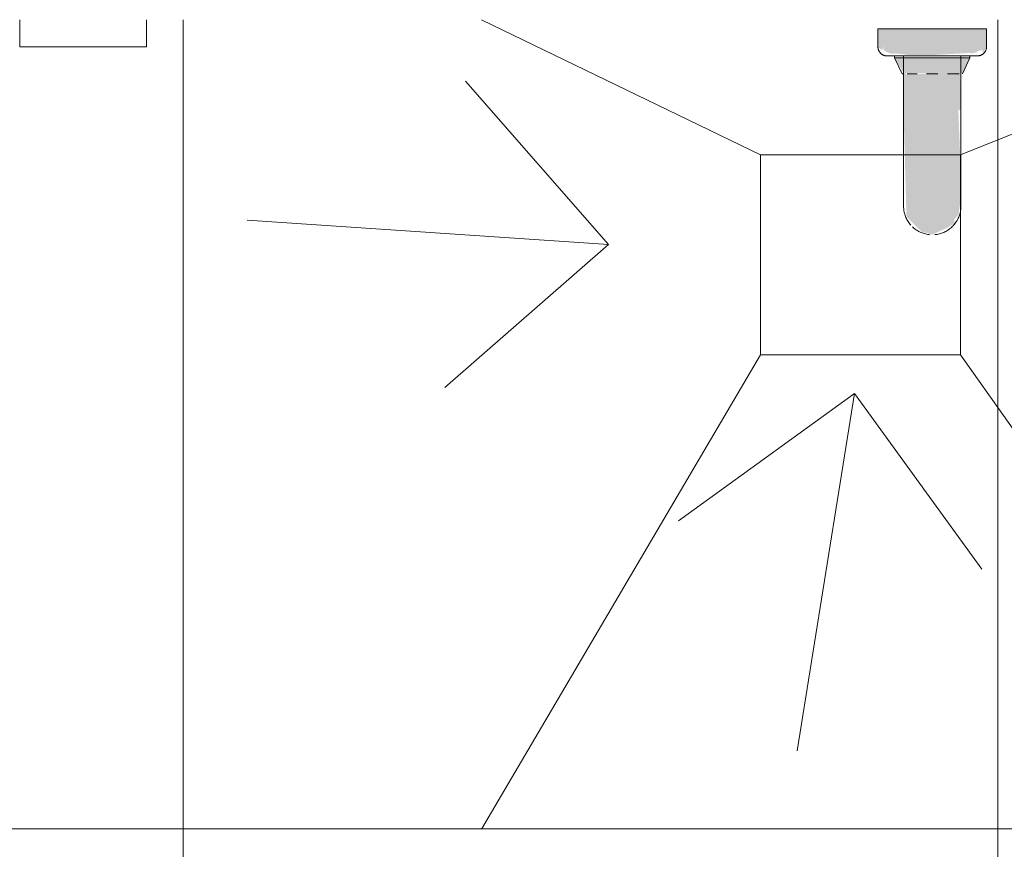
# Model space of a CAD drawing. Header units: millimetres. Extents: x 5980700 to 6194397, y -12939 to 2351883.
# Tile 369 of 587: x 6095386 to 6095930, y -2364 to -1906. Entities that reach past the tile are written whole.
import ezdxf

# ---------------------------------------------------------------- set-up
doc = ezdxf.new("R2010")
doc.units = ezdxf.units.MM
for name, color, linetype, lineweight in [('A-DETL-THIN', 151, 'Continuous', 9), ('A-DOOR', 31, 'Continuous', 9), ('A-FLOR-PATT', 8, 'Continuous', 18), ('P-SANR-FIXT', 6, 'Continuous', 9)]:
    doc.layers.add(name, color=color, linetype=linetype, lineweight=lineweight)

# ---------------------------------------------------------------- blocks, each defined once
blk = doc.blocks.new('HRT-ESQ_PORTA-1FL_PCD1 - 92x210cm_100x215cm-1FL-MAD-3_0cmFolha_Maçaneta 01 - PCD-3846847-PLANTA DE CAIMENTO DE PISOS - 1 PAV_')
at = {"layer": 'A-DOOR', "color": 250, "lineweight": 5}
for p, q in [((449.9999999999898, -67.50000000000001), (449.9999999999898, -82.49999999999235)), ((519.9999999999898, -82.49999999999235), (519.99999999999, -67.50000000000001)), ((449.9999999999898, -82.49999999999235), (519.9999999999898, -82.49999999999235))]:
    blk.add_line(p, q, dxfattribs=at)
blk = doc.blocks.new('Blks_Banh_Lavatório de Canto com Barras - Único-3080981-PLANTA DE CAIMENTO DE PISOS - 1 PAV_')
at = {"layer": 'P-SANR-FIXT', "lineweight": 5}
for color, points in [(41, [(202.3152648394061, 363.3701601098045), (251.0229073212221, 314.6625176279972), (262.2305498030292, 325.8701601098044), (219.472324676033, 366.3552589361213), (207.4749546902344, 366.3566624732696), (205.0054531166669, 364.6281398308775)]), (41, [(202.3152648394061, 363.3701601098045), (198.9200317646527, 353.7739993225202), (198.1210041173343, 350.0682926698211), (199.6897464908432, 348.9062986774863), (199.7747117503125, 345.5265359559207), (204.2053834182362, 339.5049930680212), (214.8184589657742, 328.5374875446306), (240.8308187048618, 304.4704290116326), (251.0229073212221, 314.6625176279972), (203.0313691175, 362.6540558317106)]), (41, [(244.3638630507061, 343.6993983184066), (246.1299790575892, 341.833871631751), (246.1730714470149, 341.8769640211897)]), (41, [(262.2305498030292, 325.8701601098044), (251.0229073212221, 314.6625176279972), (265.1650429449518, 300.5203820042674), (276.3726854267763, 311.7280244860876), (273.3335242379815, 314.7671856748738)]), (41, [(239.8152648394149, 303.45487514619), (254.821106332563, 289.212815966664), (265.1650429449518, 300.5203820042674), (251.0229073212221, 314.6625176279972), (239.9617921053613, 303.6014024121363)]), (39, [(257.2400429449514, 292.5953820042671), (253.5669355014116, 288.2656398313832), (256.7892340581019, 279.4124473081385), (286.2729776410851, 308.896190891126), (276.1091179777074, 311.4644570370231), (275.6462127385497, 310.1375401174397), (258.7874954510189, 294.1428345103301)]), (41, [(273.321404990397, 287.4635406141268), (254.5584412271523, 268.7005768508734), (261.6295090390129, 261.6295090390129), (304.0559159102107, 304.0559159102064), (296.9848480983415, 311.1269837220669), (275.7716446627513, 289.9137802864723)])]:
    blk.add_hatch(color=color, dxfattribs=at).paths.add_polyline_path(points)
h = blk.add_hatch(color=41, dxfattribs=at)
h.paths.add_polyline_path([(294.9591674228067, 309.1013030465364), (296.9848480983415, 311.1269837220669), (293.9954255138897, 310.842465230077), (294.1866412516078, 310.4970017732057)])
h.paths.add_polyline_path([(272.2310821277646, 292.8032666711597), (259.0856293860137, 278.036530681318), (257.4602299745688, 276.7139237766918), (256.4521144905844, 274.9096262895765), (256.056293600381, 273.1167251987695), (254.9200837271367, 271.7671233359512), (256.5841219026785, 270.726257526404), (294.9591674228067, 309.1013030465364), (293.3087342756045, 310.2521555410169), (290.4201641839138, 309.2570361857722), (289.4113551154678, 308.833706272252), (286.3988301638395, 305.9548913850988), (282.2124433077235, 302.6730776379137), (272.5609576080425, 293.1244673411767)])
h.paths.add_polyline_path([(253.5362029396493, 272.4132956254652), (254.5584412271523, 268.7005768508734), (256.5841219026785, 270.726257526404), (254.8429597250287, 271.689999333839)])
at = {"layer": 'P-SANR-FIXT', "color": 133, "lineweight": 5}
for p, q in [((283.4437532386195, 304.6569566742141), (262.2305498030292, 325.8701601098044)), ((274.9050262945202, 310.2603653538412), (271.1034021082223, 306.4587411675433)), ((276.9383708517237, 312.2937099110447), (276.665237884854, 312.020576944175)), ((286.2729776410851, 308.896190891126), (276.9383708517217, 312.293709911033)), ((304.0559159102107, 304.0559159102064), (296.9848480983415, 311.1269837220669)), ((286.2729776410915, 308.8961908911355), (256.7892340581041, 279.412447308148)), ((286.9779825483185, 308.1911859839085), (257.494238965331, 278.7074424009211)), ((283.4437532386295, 304.6569566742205), (276.8272672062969, 298.0404706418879)), ((284.1625355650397, 305.3757390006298), (286.9779825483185, 308.1911859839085)), ((284.1625355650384, 305.3757390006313), (286.9779825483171, 308.1911859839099)), ((286.9779825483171, 308.1911859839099), (284.1625355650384, 305.3757390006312)), ((286.9779825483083, 308.1911859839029), (286.2729776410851, 308.896190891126)), ((286.9779825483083, 308.1911859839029), (286.2729776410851, 308.896190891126)), ((239.8152648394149, 303.45487514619), (261.0284682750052, 282.2416717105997)), ((261.6295090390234, 261.6295090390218), (304.0559159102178, 304.0559159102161)), ((267.3755015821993, 302.7308406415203), (262.9545843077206, 298.3099233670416)), ((259.2266837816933, 294.5820228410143), (254.6727746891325, 290.0281137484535)), ((253.3917150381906, 288.7470540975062), (256.7892340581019, 279.4124473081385)), ((267.6449543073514, 288.8581577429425), (262.5300076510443, 283.7432110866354)), ((262.4786218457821, 283.6918252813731), (261.0284682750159, 282.2416717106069)), ((256.7892340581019, 279.4124473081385), (257.4942389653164, 278.7074424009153)), ((256.7892340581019, 279.4124473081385), (257.4942389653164, 278.7074424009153)), ((257.494238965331, 278.7074424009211), (260.3096859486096, 281.5228893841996)), ((257.4942389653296, 278.7074424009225), (260.3096859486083, 281.5228893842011)), ((260.3096859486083, 281.5228893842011), (257.4942389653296, 278.7074424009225)), ((254.5584412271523, 268.7005768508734), (261.6295090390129, 261.6295090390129))]:
    blk.add_line(p, q, dxfattribs=at)
at = {"layer": 'P-SANR-FIXT', "color": 133, "lineweight": 5, "flags": 128}
for points in [[(203.2467654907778, 364.229970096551), (203.7375546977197, 364.6312534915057), (204.2439983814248, 365.0125895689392), (204.7652863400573, 365.3733682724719), (205.3005846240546, 365.7130124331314), (205.8490368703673, 366.0309786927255), (206.4097656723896, 366.3267583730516), (206.981873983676, 366.5998782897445), (207.5644465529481, 366.8499015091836), (208.1565513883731, 367.0764280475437), (208.7572412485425, 367.2790955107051), (209.3655551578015, 367.4575796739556), (209.9805199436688, 367.6115950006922), (210.6011517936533, 367.7408950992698), (211.2264578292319, 367.8452731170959), (211.8554376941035, 367.9245620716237), (212.4870851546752, 367.9786351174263), (213.1203897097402, 368.0074057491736)], [(214.3879164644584, 367.988896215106), (215.0201108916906, 367.9416456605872), (215.6499101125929, 367.8691518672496), (216.2763065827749, 367.7715308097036), (216.8982982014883, 367.6489386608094), (217.5148899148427, 367.5015715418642), (218.125095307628, 367.3296652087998), (218.727938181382, 367.1334946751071), (219.3224541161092, 366.9133737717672), (219.9076920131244, 366.6696546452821), (220.4827156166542, 366.4027271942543), (221.0466050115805, 366.1130184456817), (221.5984580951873, 365.8009918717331), (222.1373920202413, 365.4671466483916), (222.6625446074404, 365.1120168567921), (223.1730757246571, 364.7361706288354), (223.6681686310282, 364.3402092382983), (224.147031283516, 363.9247661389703), (224.6088976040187, 363.4905059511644), (224.7305498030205, 363.3701601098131)], [(202.3152648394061, 340.9548751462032), (201.8760435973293, 341.4120262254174), (201.4554548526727, 341.8863757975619), (201.0541714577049, 342.3771650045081), (200.6728353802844, 342.8836086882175), (200.312056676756, 343.4048966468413), (199.9724125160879, 343.9401949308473), (199.6544462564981, 344.488647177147), (199.3586665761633, 345.0493759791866), (199.0855466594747, 345.62148429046), (198.8355234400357, 346.2040568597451), (198.6089969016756, 346.7961616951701), (198.4063294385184, 347.3968515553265), (198.2278452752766, 348.0051654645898), (198.0738299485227, 348.6201302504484), (197.9445298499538, 349.240762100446), (197.8401518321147, 349.866068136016), (197.7608628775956, 350.4950480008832), (197.70678983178, 351.1266954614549), (197.6780192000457, 351.7600000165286), (197.6745970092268, 352.3939485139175), (197.6965287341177, 353.0275267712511), (197.7437792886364, 353.6597211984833), (197.8162730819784, 354.2895204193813), (197.9138941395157, 354.9159168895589), (198.0364862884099, 355.5379085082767), (198.1838534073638, 356.154500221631), (198.3557597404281, 356.7647056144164), (198.5519302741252, 357.367548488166), (198.7720511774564, 357.9620644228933), (199.0157703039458, 358.5473023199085), (199.2826977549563, 359.1223259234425), (199.5724065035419, 359.6862153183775), (199.8844330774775, 360.23806840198), (200.2182783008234, 360.7770023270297), (200.5734080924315, 361.3021549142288), (200.9492543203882, 361.8126860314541), (201.3452157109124, 362.3077789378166)], [(262.2305498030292, 325.8701601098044), (260.7309497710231, 327.3697601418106), (259.2337487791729, 328.8669611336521), (257.7413420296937, 330.35936788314), (256.2561170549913, 331.8445928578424), (254.7804498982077, 333.3202600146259), (253.3167013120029, 334.784008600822), (251.867212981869, 336.2334969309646), (250.4343037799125, 337.6664061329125), (249.0202660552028, 339.0804438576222), (247.6273619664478, 340.4733479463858), (246.2578198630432, 341.8428900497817), (244.9138307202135, 343.1868791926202), (243.5975446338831, 344.5031652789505), (242.3110673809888, 345.7896425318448), (241.0564570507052, 347.0442528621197), (239.8357207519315, 348.2649891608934), (238.6508114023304, 349.4498985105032), (237.5036246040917, 350.5970853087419), (236.3959956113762, 351.7047143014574), (235.32969639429, 352.7710135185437), (234.3064328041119, 353.7942771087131), (233.3278418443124, 354.7728680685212), (232.3954890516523, 355.7052208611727), (231.5108659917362, 356.5898439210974), (230.6753878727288, 357.4253220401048), (229.8903912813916, 358.2103186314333), (229.1571320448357, 358.9435778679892), (228.4767832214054, 359.6239266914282), (227.8504332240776, 360.2502766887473), (227.2790840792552, 360.8216258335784), (226.7636498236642, 361.3370600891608), (226.3049550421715, 361.7957548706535), (225.9037335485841, 362.1969763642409), (225.5606272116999, 362.5400827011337), (225.276184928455, 362.8245249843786), (225.0508617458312, 363.0498481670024), (224.8850181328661, 363.2156917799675), (224.778919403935, 363.3217905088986), (224.7327352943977, 363.3679746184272), (224.7305498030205, 363.3701601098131)], [(224.7305498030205, 363.3701601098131), (224.7605458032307, 363.3401641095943), (224.8504858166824, 363.2502240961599), (225.0002259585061, 363.1004839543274), (225.209526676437, 362.8911832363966), (225.4780531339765, 362.622656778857), (225.8053757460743, 362.2953341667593), (226.1909708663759, 361.9097390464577), (226.6342216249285, 361.4664882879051), (227.1344189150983, 360.9662909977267), (227.6907625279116, 360.4099473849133), (228.3023624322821, 359.7983474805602), (228.9682401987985, 359.1324697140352), (229.6873305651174, 358.4133793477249), (230.4584831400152, 357.6422267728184), (231.2804642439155, 356.8202456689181), (232.1519588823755, 355.9487510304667), (233.0715728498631, 355.0291370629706), (234.0378349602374, 354.0628749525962), (235.0491994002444, 353.0515105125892), (236.1040482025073, 351.9966617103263), (237.2006938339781, 350.9000160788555), (238.3373818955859, 349.7633280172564), (239.5122939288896, 348.5884159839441), (240.7235503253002, 347.3771595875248), (241.9692133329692, 346.1314965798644), (243.2472901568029, 344.8534197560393), (244.5557361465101, 343.5449737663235), (245.8924580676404, 342.2082518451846), (247.2553174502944, 340.8453924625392), (248.6421340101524, 339.4585759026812), (250.0506891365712, 338.0500207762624), (251.4787294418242, 336.6219804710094), (252.923970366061, 335.1767395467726), (254.384099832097, 333.7166100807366), (255.8567819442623, 332.2439279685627), (257.3396607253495, 330.7610491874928), (258.8303638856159, 329.2703460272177), (260.3265066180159, 327.7742032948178), (261.8256954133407, 326.2750144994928)], [(202.3152648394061, 340.9548751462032), (202.3452608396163, 340.9248791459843), (202.4352008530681, 340.8349391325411), (202.5849409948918, 340.6851989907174), (202.7942417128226, 340.4758982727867), (203.0627681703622, 340.2073718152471), (203.39009078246, 339.8800492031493), (203.7756859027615, 339.4944540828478), (204.2189366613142, 339.051203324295), (204.7191339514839, 338.5510060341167), (205.2754775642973, 337.9946624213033), (205.8870774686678, 337.3830625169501), (206.5529552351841, 336.7171847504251), (207.272045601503, 335.9980943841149), (208.0431981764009, 335.2269418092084), (208.8651792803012, 334.4049607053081), (209.7366739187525, 333.5334660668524), (210.6562878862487, 332.6138520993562), (211.6225499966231, 331.6475899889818), (212.6339144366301, 330.6362255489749), (213.6887632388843, 329.581376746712), (214.7854088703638, 328.4847311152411), (215.9220969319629, 327.348043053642), (217.0970089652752, 326.1731310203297), (218.3082653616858, 324.9618746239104), (219.5539283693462, 323.7162116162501), (220.8320051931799, 322.438134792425), (222.1404511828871, 321.1296888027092), (223.477173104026, 319.7929668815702), (224.8400324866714, 318.4301074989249), (226.2268490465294, 317.0432909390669), (227.6354041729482, 315.634735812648), (229.0634444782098, 314.2066955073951), (230.508685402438, 312.7614545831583), (231.9688148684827, 311.3013251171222), (233.4414969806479, 309.8286430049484), (234.9243757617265, 308.3457642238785), (236.4150789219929, 306.855061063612), (237.9112216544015, 305.3589183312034), (239.4104104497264, 303.8597295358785), (239.8152648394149, 303.45487514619)], [(217.1062097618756, 326.1639302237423), (216.2355264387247, 327.0346135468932), (215.0883396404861, 328.1818003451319), (213.9807106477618, 329.2894293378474), (212.9144114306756, 330.3557285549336), (211.8911478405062, 331.378992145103), (210.9125568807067, 332.3575831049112), (209.9802040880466, 333.2899358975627), (209.0955810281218, 334.1745589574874), (208.2601029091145, 335.0100370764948), (207.4751063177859, 335.7950336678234), (206.7418470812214, 336.5282929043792), (206.0614982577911, 337.2086417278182), (205.4351482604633, 337.8349917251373), (204.8637991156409, 338.4063408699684), (204.3483648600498, 338.9217751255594), (203.8896700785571, 339.3804699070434), (203.4884485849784, 339.7816914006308), (203.1453422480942, 340.1247977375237), (202.8608999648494, 340.4092400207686), (202.6355767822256, 340.6345632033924), (202.4697331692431, 340.8004068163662), (202.3636344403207, 340.9065055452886), (202.3174503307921, 340.9526896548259), (202.3152648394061, 340.9548751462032)], [(239.8152648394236, 303.4548751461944), (238.3156648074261, 304.9544751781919), (236.8184638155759, 306.451676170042), (235.3260570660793, 307.9440829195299), (233.8408320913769, 309.4293078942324), (232.365164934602, 310.9049750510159), (230.9014163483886, 312.368723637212), (229.4519280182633, 313.8182119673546), (228.0190188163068, 315.2511211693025), (226.6049810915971, 316.6651588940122), (225.2120770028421, 318.0580629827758), (223.8425348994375, 319.4276050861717), (222.4985457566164, 320.7715942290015), (221.1822596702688, 322.0878803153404), (219.8957824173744, 323.3743575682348), (218.6411720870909, 324.6289678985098), (217.4204357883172, 325.8497041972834)], [(289.913780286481, 311.1269837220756), (289.8996400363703, 311.1128434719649), (289.8572419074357, 311.0704453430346), (289.7866537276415, 310.9998571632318), (289.6879884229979, 310.9011918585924), (289.5614038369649, 310.7746072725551), (289.4071024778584, 310.6203059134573), (289.2253311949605, 310.4385346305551), (289.0163807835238, 310.2295842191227), (288.7805855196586, 309.9937889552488), (288.5183226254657, 309.7315260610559), (288.2300116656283, 309.4432151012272), (287.916113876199, 309.1293173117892), (287.5771314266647, 308.790334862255), (287.2136066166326, 308.4268100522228), (286.8261210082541, 308.0393244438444), (286.4152944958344, 307.6284979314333), (285.9817843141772, 307.1949877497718), (285.5262839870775, 306.7394874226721), (285.0495222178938, 306.2627256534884), (284.5522617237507, 305.7654651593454), (284.0352980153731, 305.2485014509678), (283.4994581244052, 304.7126615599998), (282.9455992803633, 304.1588027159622), (282.3746075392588, 303.5878109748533), (281.7873963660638, 303.0005998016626), (281.184905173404, 302.3981086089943), (280.5680978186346, 301.7813012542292), (279.9379610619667, 301.1511644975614), (279.295502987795, 300.5087064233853), (278.6417513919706, 299.8549548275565), (277.9777521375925, 299.1909555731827), (277.3045674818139, 298.5177709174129), (276.6232743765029, 297.8364778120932), (275.9349627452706, 297.1481661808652), (275.2407337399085, 296.4539371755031), (274.5416979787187, 295.7549014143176), (273.8389737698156, 295.0521772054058), (273.1336853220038, 294.3468887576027), (272.4269609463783, 293.6401643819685), (271.7199312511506, 292.9331346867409), (271.0137273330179, 292.2269307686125), (270.309478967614, 291.5226824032), (269.6083128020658, 290.8215162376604), (268.9113505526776, 290.1245539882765), (268.2197072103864, 289.4329106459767), (267.5344892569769, 288.7476926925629), (266.8567928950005, 288.0699963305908), (266.1877022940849, 287.4009057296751), (265.5282878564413, 286.7414912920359), (264.8796045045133, 286.0928079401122), (264.2426899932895, 285.4558934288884), (263.6185632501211, 284.8317666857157), (263.0082227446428, 284.2214261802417), (262.4126448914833, 283.6258483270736), (261.8327824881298, 283.0459859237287), (261.2695631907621, 282.482766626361), (260.7238880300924, 281.937091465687), (260.196629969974, 281.4098334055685), (259.6886325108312, 280.9018359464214), (259.2007083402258, 280.4139117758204), (258.733638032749, 279.9468414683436), (258.2881688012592, 279.5013722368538), (257.8650133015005, 279.0782167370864), (257.4648484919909, 278.6780519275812), (257.0883145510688, 278.3015179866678), (256.7360138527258, 277.9492172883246), (256.4085100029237, 277.6217134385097), (256.1063269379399, 277.3195303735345), (255.8299480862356, 277.0431515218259), (255.5798155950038, 276.7930190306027), (255.3563296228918, 276.569533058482), (255.1598476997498, 276.3730511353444), (254.9906841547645, 276.2038875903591), (254.8491096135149, 276.0623130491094), (254.7353505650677, 275.948554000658), (254.6495889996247, 275.8627924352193), (254.5919621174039, 275.8051655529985), (254.5625621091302, 275.7757655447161), (254.5584412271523, 275.7716446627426)], [(289.913780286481, 311.1269837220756), (289.8996400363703, 311.1128434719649), (289.8572419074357, 311.0704453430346), (289.7866537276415, 310.9998571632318), (289.6879884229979, 310.9011918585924), (289.5614038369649, 310.7746072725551), (289.4071024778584, 310.6203059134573), (289.2253311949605, 310.4385346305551), (289.0163807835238, 310.2295842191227), (288.7805855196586, 309.9937889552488), (288.5183226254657, 309.7315260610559), (288.2300116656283, 309.4432151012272), (287.916113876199, 309.1293173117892), (287.5771314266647, 308.790334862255), (287.2136066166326, 308.4268100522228), (286.8261210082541, 308.0393244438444), (286.4152944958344, 307.6284979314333), (285.9817843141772, 307.1949877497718), (285.5262839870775, 306.7394874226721), (285.0495222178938, 306.2627256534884), (284.5522617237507, 305.7654651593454), (284.0352980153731, 305.2485014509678), (283.4994581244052, 304.7126615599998)], [(283.7483334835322, 304.9615369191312), (284.2755915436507, 305.4887949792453), (284.7835890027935, 305.9967924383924), (285.2715131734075, 306.4847166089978), (285.7385834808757, 306.9517869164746), (286.1840527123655, 307.3972561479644), (286.6072082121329, 307.8204116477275), (287.0073730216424, 308.220576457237), (287.3839069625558, 308.5971103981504), (287.736207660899, 308.9494110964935), (288.0637115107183, 309.2769149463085), (288.3658945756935, 309.5790980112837), (288.6422734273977, 309.8554768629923), (288.8924059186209, 310.1056093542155), (289.1158918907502, 310.3290953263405), (289.3123738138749, 310.5255772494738), (289.4815373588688, 310.6947407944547), (289.6231119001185, 310.8363153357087), (289.7368709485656, 310.9500743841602), (289.8226325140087, 311.0358359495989), (289.8802593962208, 311.0934628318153), (289.9096594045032, 311.1228628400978), (289.913780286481, 311.1269837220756)], [(283.7483334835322, 304.9615369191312), (284.2755915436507, 305.4887949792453), (284.7835890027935, 305.9967924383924), (285.2715131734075, 306.4847166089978), (285.7385834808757, 306.9517869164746), (286.1840527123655, 307.3972561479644), (286.6072082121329, 307.8204116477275), (287.0073730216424, 308.220576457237), (287.3839069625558, 308.5971103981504), (287.736207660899, 308.9494110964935), (288.0637115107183, 309.2769149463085), (288.3658945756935, 309.5790980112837), (288.6422734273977, 309.8554768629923), (288.8924059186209, 310.1056093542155), (289.1158918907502, 310.3290953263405), (289.3123738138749, 310.5255772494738), (289.4815373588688, 310.6947407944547), (289.6231119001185, 310.8363153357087), (289.7368709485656, 310.9500743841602), (289.8226325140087, 311.0358359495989), (289.8802593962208, 311.0934628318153), (289.9096594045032, 311.1228628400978), (289.913780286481, 311.1269837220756)], [(289.913780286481, 311.1269837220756), (290.0579919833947, 311.265539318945), (290.2076290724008, 311.398217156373), (290.3624521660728, 311.5248049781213), (290.5222135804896, 311.6451002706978), (290.6866577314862, 311.7589105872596), (290.8555215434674, 311.8660538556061), (291.0285348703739, 311.9663586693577), (291.2054209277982, 312.0596645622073), (291.3858967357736, 312.1458222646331), (291.5696735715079, 312.2246939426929), (291.7564574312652, 312.2961534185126), (291.9459495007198, 312.3600863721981), (292.1378466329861, 312.416390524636), (292.3318418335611, 312.4649758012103), (292.5276247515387, 312.5057644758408), (292.724882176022, 312.5386912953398), (292.9232985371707, 312.5637035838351), (293.1225564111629, 312.5807613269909), (293.3223370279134, 312.5898372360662), (293.5223207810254, 312.5909167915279), (293.7221877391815, 312.5839982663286), (293.9216181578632, 312.5690927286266), (294.1202929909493, 312.5462240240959), (294.31789440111, 312.5154287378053), (294.5141062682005, 312.4767561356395), (294.7086146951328, 312.430268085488), (294.901108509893, 312.376038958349), (295.0912797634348, 312.3141555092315), (295.27882422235, 312.2447167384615), (295.4634418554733, 312.1678337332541), (295.6448373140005, 312.0836294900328), (295.8227204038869, 311.9922387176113), (295.9968065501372, 311.8938076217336), (296.1668172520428, 311.7884936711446), (296.3324805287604, 311.6764653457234), (296.4935313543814, 311.5579018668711), (296.6497120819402, 311.4329929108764), (296.8007728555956, 311.3019383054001), (296.9464720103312, 311.1649477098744), (296.9848480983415, 311.1269837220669)], [(289.913780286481, 311.1269837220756), (290.0579919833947, 311.265539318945), (290.2076290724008, 311.398217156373), (290.3624521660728, 311.5248049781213), (290.5222135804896, 311.6451002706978), (290.6866577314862, 311.7589105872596), (290.8555215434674, 311.8660538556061), (291.0285348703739, 311.9663586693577), (291.2054209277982, 312.0596645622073), (291.3858967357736, 312.1458222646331), (291.5696735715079, 312.2246939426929), (291.7564574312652, 312.2961534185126), (291.9459495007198, 312.3600863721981), (292.1378466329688, 312.4163905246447), (292.3318418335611, 312.4649758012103), (292.5276247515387, 312.5057644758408), (292.7248821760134, 312.5386912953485), (292.9232985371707, 312.5637035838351), (293.1225564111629, 312.5807613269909), (293.3223370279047, 312.5898372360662), (293.5223207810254, 312.5909167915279), (293.7221877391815, 312.5839982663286), (293.9216181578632, 312.5690927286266), (294.1202929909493, 312.5462240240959), (294.31789440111, 312.5154287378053), (294.5141062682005, 312.4767561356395), (294.7086146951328, 312.430268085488), (294.901108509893, 312.376038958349), (295.0912797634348, 312.3141555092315), (295.27882422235, 312.2447167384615), (295.4634418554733, 312.1678337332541), (295.6448373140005, 312.0836294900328), (295.8227204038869, 311.9922387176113), (295.9968065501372, 311.8938076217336), (296.1668172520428, 311.7884936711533), (296.3324805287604, 311.6764653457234)], [(254.5584412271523, 275.7716446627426), (254.5725814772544, 275.7857849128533), (254.614979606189, 275.8281830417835), (254.6855677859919, 275.8987712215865), (254.7842330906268, 275.9974365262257), (254.9108176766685, 276.1240211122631), (255.0651190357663, 276.2783224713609), (255.2468903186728, 276.4600937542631), (255.4558407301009, 276.6690441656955), (255.6916359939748, 276.904839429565), (255.9538988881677, 277.1671023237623), (256.2422098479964, 277.455413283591), (256.5561076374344, 277.7693110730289), (256.8950900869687, 278.1082935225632), (257.2586148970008, 278.4718183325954), (257.6461005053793, 278.8593039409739), (258.0569270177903, 279.2701304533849), (258.4904371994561, 279.7036406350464), (258.9459375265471, 280.1591409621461), (259.4226992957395, 280.6359027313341), (259.9199597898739, 281.1331632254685), (260.4369234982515, 281.6501269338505), (260.9727633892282, 282.1859668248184)], [(254.5584412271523, 275.7716446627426), (254.5725814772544, 275.7857849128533), (254.614979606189, 275.8281830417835), (254.6855677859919, 275.8987712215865), (254.7842330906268, 275.9974365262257), (254.9108176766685, 276.1240211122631), (255.0651190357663, 276.2783224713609), (255.2468903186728, 276.4600937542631), (255.4558407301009, 276.6690441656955), (255.6916359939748, 276.904839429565), (255.9538988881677, 277.1671023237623), (256.2422098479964, 277.455413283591), (256.5561076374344, 277.7693110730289), (256.8950900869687, 278.1082935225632), (257.2586148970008, 278.4718183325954), (257.6461005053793, 278.8593039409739), (258.0569270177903, 279.2701304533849), (258.4904371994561, 279.7036406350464), (258.9459375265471, 280.1591409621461), (259.4226992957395, 280.6359027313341), (259.9199597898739, 281.1331632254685), (260.4369234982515, 281.6501269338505), (260.9727633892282, 282.1859668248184)], [(260.7238880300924, 281.937091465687), (260.196629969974, 281.4098334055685), (259.6886325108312, 280.9018359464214), (259.2007083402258, 280.4139117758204), (258.733638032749, 279.9468414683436), (258.2881688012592, 279.5013722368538), (257.8650133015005, 279.0782167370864), (257.4648484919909, 278.6780519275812), (257.0883145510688, 278.3015179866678), (256.7360138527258, 277.9492172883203), (256.4085100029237, 277.6217134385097), (256.1063269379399, 277.3195303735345), (255.8299480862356, 277.0431515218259), (255.5798155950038, 276.7930190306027), (255.3563296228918, 276.569533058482), (255.1598476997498, 276.3730511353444), (254.9906841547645, 276.2038875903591), (254.8491096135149, 276.0623130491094), (254.7353505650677, 275.948554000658), (254.6495889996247, 275.8627924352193), (254.5919621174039, 275.8051655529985), (254.5625621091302, 275.7757655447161), (254.5584412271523, 275.7716446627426)], [(254.5584412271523, 268.7005768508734), (254.4198856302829, 268.8447885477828), (254.2872077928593, 268.9944256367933), (254.160619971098, 269.1492487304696), (254.0403246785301, 269.309010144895), (253.926514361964, 269.4734542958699), (253.8193710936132, 269.6423181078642), (253.7190662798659, 269.8153314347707), (253.6257603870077, 269.9922174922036), (253.5396026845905, 270.1726933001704), (253.460731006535, 270.356470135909), (253.3892715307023, 270.5432539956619), (253.3253385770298, 270.7327460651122), (253.2690344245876, 270.9246431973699), (253.2204491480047, 271.1186383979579), (253.1796604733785, 271.3144213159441), (253.1467336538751, 271.5116787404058), (253.1217213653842, 271.7100951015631), (253.1046636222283, 271.909352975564), (253.0955877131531, 272.1091335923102), (253.0945081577, 272.3091173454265), (253.1014266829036, 272.5089843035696), (253.1163322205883, 272.7084147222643), (253.139200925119, 272.9070895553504), (253.169996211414, 273.1046909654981), (253.2086688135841, 273.3009028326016), (253.2551568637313, 273.4954112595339), (253.3093859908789, 273.6879050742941), (253.3712694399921, 273.8780763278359), (253.4407082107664, 274.0656207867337), (253.5175912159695, 274.2502384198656), (253.6017954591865, 274.4316338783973), (253.693186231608, 274.6095169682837), (253.7916173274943, 274.7836031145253), (253.8969312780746, 274.9536138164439), (254.0089596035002, 275.1192770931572), (254.1275230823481, 275.2803279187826), (254.2524320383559, 275.4365086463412), (254.3834866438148, 275.5875694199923), (254.5204772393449, 275.733268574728), (254.5584412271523, 275.7716446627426)], [(254.0403246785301, 269.309010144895), (253.9265143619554, 269.4734542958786), (253.8193710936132, 269.6423181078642), (253.7190662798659, 269.8153314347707), (253.6257603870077, 269.9922174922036), (253.5396026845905, 270.1726933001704), (253.460731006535, 270.356470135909), (253.3892715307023, 270.5432539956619), (253.3253385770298, 270.7327460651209), (253.2690344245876, 270.9246431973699), (253.2204491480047, 271.1186383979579), (253.1796604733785, 271.3144213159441), (253.1467336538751, 271.5116787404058), (253.1217213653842, 271.7100951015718), (253.1046636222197, 271.909352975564), (253.0955877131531, 272.1091335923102), (253.0945081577, 272.3091173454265), (253.1014266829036, 272.5089843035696), (253.1163322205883, 272.7084147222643), (253.139200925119, 272.9070895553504), (253.169996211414, 273.1046909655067), (253.2086688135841, 273.3009028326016), (253.2551568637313, 273.4954112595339), (253.3093859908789, 273.6879050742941), (253.3712694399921, 273.8780763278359), (253.4407082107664, 274.0656207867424), (253.5175912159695, 274.2502384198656), (253.6017954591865, 274.4316338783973), (253.693186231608, 274.6095169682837), (253.7916173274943, 274.7836031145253), (253.8969312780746, 274.9536138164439), (254.0089596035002, 275.1192770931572), (254.1275230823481, 275.2803279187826), (254.2524320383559, 275.4365086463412), (254.3834866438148, 275.5875694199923), (254.5204772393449, 275.733268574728), (254.5584412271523, 275.7716446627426)]]:
    blk.add_lwpolyline(points, dxfattribs=at)
blk = doc.blocks.new('BE-PMSa-MOD-ARQ-CONEXAODOFUTURO-EX-000-R_rvt-2-PLANTA DE CAIMENTO DE PISOS - 1 PAV_')
at = {"layer": 'A-FLOR-PATT', "lineweight": 5}
h = blk.add_hatch(dxfattribs=at)
h.set_pattern_fill('FP_144', color=71, style=0, pattern_type=2)
h.set_pattern_definition([(90, (6526.385, 1246.659), (-450, 2.755455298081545e-14), []), (180, (6526.385, 1246.659), (-5.510910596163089e-14, -450), [])])
h.paths.add_polyline_path([(2847.45629394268, -3730.84100563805), (3761.385126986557, -3730.84100563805), (3761.385126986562, -3358.341005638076), (4026.385126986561, -3358.341005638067), (4025.238580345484, -2195.445995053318), (4020.40895121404, -2195.445995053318), (4019.352346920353, -2199.919882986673), (4016.405816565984, -2203.448345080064), (4012.192023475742, -2205.28574369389), (4009.882635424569, -2205.432135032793), (4009.628444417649, -2210.255070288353), (3954.338246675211, -2202.233864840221), (3910.631019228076, -2187.66144950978), (3894.411918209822, -2180.319152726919), (3866.874152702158, -2165.038698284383), (3850.299272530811, -2153.94586468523), (3813.276916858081, -2122.973039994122), (3785.924089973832, -2090.791924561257), (3774.478122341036, -2074.478195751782), (3751.363377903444, -2032.902562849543), (3737.646886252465, -1994.098758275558), (3732.054418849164, -1971.860110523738), (3727.209032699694, -1940.139028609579), (3726.508883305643, -1926.594422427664), (3730.81782181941, -1926.367321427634), (3731.63749387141, -1921.844023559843), (3734.394231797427, -1918.16537137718), (3738.505479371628, -1916.10874081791), (3740.80396179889, -1915.841005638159), (3740.80396179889, -1910.84100563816), (4017.15810483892, -1911.914294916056), (4020.171271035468, -1913.528505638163), (4024.688837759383, -1920.579381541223), (4025.408967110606, -1923.199056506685), (4025.637149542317, -1905.84100563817), (3191.385126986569, -1905.84100563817), (3191.385126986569, -1920.841005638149), (3121.385126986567, -1920.841005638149), (3121.385126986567, -1905.84100563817), (3101.385126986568, -1905.430946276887), (3101.385126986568, -1903.341005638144), (2241.385126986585, -1903.341005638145), (2241.385126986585, -1905.841005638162), (2221.385126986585, -1905.841005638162), (2221.385126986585, -1920.841005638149), (2151.385126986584, -1920.841005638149), (2151.385126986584, -1905.841005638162), (2144.383337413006, -1905.841005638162), (2144.383337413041, -1998.841794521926), (2026.385126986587, -1998.841794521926), (2026.385126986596, -3730.841005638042), (2837.467686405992, -3730.84100563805)])
h.paths.add_polyline_path([(2553.460559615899, -3720.199074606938), (2499.975262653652, -3719.540927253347), (2494.488824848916, -3717.266518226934), (2492.420134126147, -3712.790236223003), (2491.561066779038, -3710.195970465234), (2492.242601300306, -3584.990854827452), (2499.088020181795, -3575.333250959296), (2502.561937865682, -3572.772683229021), (2504.798029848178, -3571.505334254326), (2506.41848026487, -3570.851812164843), (2510.740271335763, -3570.506730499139), (2512.515018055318, -3570.166125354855), (2521.441390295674, -3570.166125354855), (2501.618363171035, -3517.051860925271), (2489.700035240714, -3472.324388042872), (2481.064460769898, -3422.552141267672), (2477.21626771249, -3377.271378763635), (2477.461789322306, -3326.766487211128), (2481.468931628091, -3281.813879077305), (2490.781241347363, -3231.273323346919), (2501.066562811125, -3192.606873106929), (2516.720450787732, -3157.063492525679), (2527.206676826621, -3140.69236963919), (2536.873574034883, -3128.404159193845), (2553.460559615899, -3111.648691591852), (2567.693262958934, -3100.206550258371), (2587.112969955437, -3087.811936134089), (2607.297337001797, -3078.173929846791), (2634.18590067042, -3070.141680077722), (2655.700894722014, -3066.609142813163), (2675.355217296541, -3065.5512660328), (2700.678218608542, -3067.631030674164), (2725.434746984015, -3073.212176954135), (2746.538438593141, -3080.949696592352), (2767.753144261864, -3091.915144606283), (2785.351341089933, -3103.809814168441), (2805.294984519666, -3122.191259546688), (2820.563577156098, -3140.692369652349), (2831.04980318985, -3157.063492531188), (2836.638824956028, -3167.775454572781), (2847.895877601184, -3196.481164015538), (2859.504289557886, -3241.889419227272), (2867.675921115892, -3293.80929998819), (2870.430339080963, -3327.704252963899), (2870.567359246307, -3377.042662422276), (2866.363238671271, -3424.918303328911), (2857.679376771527, -3473.653045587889), (2845.634656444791, -3518.478333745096), (2827.393565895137, -3567.576457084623), (2827.393565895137, -3570.166125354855), (2841.919456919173, -3570.669922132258), (2843.767157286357, -3572.155071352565), (2847.895877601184, -3573.248148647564), (2853.09784276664, -3577.69334454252), (2852.46119152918, -3578.091262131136), (2854.693056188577, -3580.681695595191), (2856.119978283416, -3583.314283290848), (2857.459187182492, -3590.158107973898), (2856.798178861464, -3711.788064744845), (2854.526877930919, -3717.271316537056), (2850.050348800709, -3719.340117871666), (2847.45629394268, -3720.199074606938), (2627.069389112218, -3720.199074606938)])
h.paths.add_polyline_path([(2523.364797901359, -3570.166125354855), (2523.722988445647, -3570.166125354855), (2522.962262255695, -3570.166125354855)])
h.paths.add_polyline_path([(2824.034150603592, -3570.166125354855), (2824.870033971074, -3570.00385190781), (2834.555240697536, -3546.103222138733), (2832.269156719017, -3549.118594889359), (2823.616134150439, -3570.166125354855)])
h.paths.add_polyline_path([(2843.964183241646, -3519.434504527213), (2848.338133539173, -3504.693665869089), (2857.902788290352, -3467.461942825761), (2857.679376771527, -3462.754966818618), (2844.266051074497, -3518.187002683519)])
h.paths.add_polyline_path([(2863.306611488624, -3435.901082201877), (2866.602236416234, -3410.105472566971), (2863.412666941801, -3434.653049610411)])
h.paths.add_polyline_path([(2869.419601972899, -3351.476944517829), (2868.384299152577, -3318.449403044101), (2866.433130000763, -3307.538711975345), (2869.419028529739, -3351.468507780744)])
h.paths.add_polyline_path([(2862.88845642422, -3269.2450043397), (2854.47090004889, -3226.481814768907), (2853.511617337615, -3227.412125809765), (2861.583906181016, -3263.42501624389)])
h.paths.add_polyline_path([(4015.408951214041, -2340.841005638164), (4013.496295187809, -2338.525979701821), (4013.428143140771, -2337.623003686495), (4012.089271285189, -2334.876820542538), (4011.583542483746, -2334.434349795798), (4011.583542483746, -2329.707153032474), (4010.941097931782, -2324.417523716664), (4011.78280786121, -2291.350888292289), (4012.089271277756, -2290.391243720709), (4012.357519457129, -2286.570495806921), (4013.345404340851, -2285.022835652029), (4013.496295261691, -2283.265101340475), (4012.060830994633, -2282.743462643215), (4015.408951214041, -2280.841005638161), (4025.408951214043, -2280.841005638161), (4025.408951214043, -2340.841005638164)])
h.paths.add_polyline_path([(4009.411923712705, -2331.689160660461), (4000.408951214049, -2326.691005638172), (3925.487554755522, -2325.564912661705), (3924.095797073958, -2325.14142636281), (3921.547032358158, -2325.083662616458), (3913.062618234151, -2316.601233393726), (3912.538667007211, -2308.049229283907), (3913.205275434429, -2304.909167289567), (3917.965993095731, -2298.469374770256), (3920.19936367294, -2298.469374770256), (3922.346847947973, -2296.427215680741), (3929.737679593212, -2295.302299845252), (3945.698169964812, -2294.997180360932), (3970.922582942, -2295.030383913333), (4000.873262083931, -2293.974493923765), (4009.411923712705, -2289.992850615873), (4009.411923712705, -2329.698339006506)])
h.paths.add_polyline_path([(4020.360191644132, -2202.612661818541), (4020.360191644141, -2199.322013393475), (4021.978240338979, -2198.362161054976), (4022.872702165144, -2200.857970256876), (4021.373637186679, -2203.14626636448), (4020.40895121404, -2202.638334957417)])
h.paths.add_polyline_path([(4017.041936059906, -2205.760635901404), (4018.084585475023, -2201.855725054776), (4020.164498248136, -2203.490623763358), (4018.994805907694, -2205.432135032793), (4017.83091966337, -2205.627917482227)])
h.paths.add_polyline_path([(4014.83399456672, -2208.262642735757), (4012.712165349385, -2207.1527316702), (4014.405933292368, -2204.612462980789), (4017.683729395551, -2207.1527316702), (4017.041936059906, -2207.680146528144)])
h.paths.add_polyline_path([(3995.491824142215, -2194.2664200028), (3995.946367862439, -2193.107441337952), (3995.582290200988, -2193.409373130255), (3995.496774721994, -2194.219519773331)])
h.paths.add_polyline_path([(3995.946367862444, -2189.960216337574), (4003.665912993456, -2186.963844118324), (4005.136357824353, -2180.841005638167), (4004.245758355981, -2181.338243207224), (4002.72106107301, -2186.963844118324), (4000.052537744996, -2187.927002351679), (3988.833871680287, -2187.82056538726), (3995.998801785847, -2189.463473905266)])
h.paths.add_polyline_path([(3996.436575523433, -2185.316143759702), (3997.408951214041, -2181.229328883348), (3996.856465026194, -2181.338243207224), (3996.639114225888, -2183.397356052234)])
h.paths.add_polyline_path([(4010.023862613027, -2184.042427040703), (4009.296346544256, -2180.841005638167), (4009.296346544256, -2181.48019542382), (4009.882635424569, -2183.545040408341)])
h.paths.add_polyline_path([(4015.918695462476, -2049.037026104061), (4016.862897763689, -2047.75211666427), (4014.839659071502, -2048.494674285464), (4015.067514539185, -2048.609200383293)])
h.paths.add_polyline_path([(4019.144292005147, -2045.716780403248), (4020.40895121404, -2040.841005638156), (4019.144292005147, -2041.209514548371), (4014.083821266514, -2043.881864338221), (4018.782708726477, -2045.585671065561)])
h.paths.add_polyline_path([(3929.949535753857, -2034.584692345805), (3934.363214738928, -2027.460262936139), (3935.623463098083, -2021.839697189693), (3933.823789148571, -2025.231417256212), (3930.946640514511, -2032.177468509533)])
h.paths.add_polyline_path([(3917.204540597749, -2040.258619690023), (3920.983781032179, -2039.761073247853), (3928.393816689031, -2035.778437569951), (3925.807400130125, -2036.300421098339), (3917.702087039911, -2039.761073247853)])
h.paths.add_polyline_path([(3625.408951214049, -2024.724014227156), (3614.192026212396, -2020.053829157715), (3613.23122837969, -2017.173506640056), (3610.938859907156, -2014.430811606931), (3610.240387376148, -2010.192613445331), (3609.79012196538, -2009.615637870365), (3609.586619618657, -1982.647633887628), (3608.542439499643, -1935.37669476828), (3604.959189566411, -1926.838033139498), (3646.257106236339, -1926.838033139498), (3641.258951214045, -1940.139028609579), (3640.132577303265, -2011.867448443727), (3639.168756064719, -2014.590823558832), (3637.49296754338, -2016.353041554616), (3637.293619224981, -2018.598176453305), (3628.200727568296, -2023.711289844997)])
h.paths.add_polyline_path([(3895.991337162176, -2019.045416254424), (3896.665264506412, -2018.37148891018), (3899.211728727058, -2009.497931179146), (3898.486892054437, -2010.442556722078), (3896.488883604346, -2015.266175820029)])
h.paths.add_polyline_path([(3901.665264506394, -2006.300421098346), (3914.410259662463, -2000.626493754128), (3910.631019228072, -2001.124040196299), (3904.072488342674, -2004.453293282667)])
h.paths.add_polyline_path([(3750.706189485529, -1958.520597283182), (3748.049571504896, -1939.850516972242), (3749.618659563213, -1933.184151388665), (3750.937735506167, -1932.744949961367), (3755.445682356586, -1930.841005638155), (3754.915579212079, -1930.380154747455), (3748.025751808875, -1934.090042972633), (3746.959891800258, -1941.077710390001), (3749.791153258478, -1954.260158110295)])
h.paths.add_polyline_path([(3741.987587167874, -1940.796479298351), (3742.846062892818, -1939.590882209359), (3741.997068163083, -1940.139028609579), (3741.989548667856, -1940.660460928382)])
h.paths.add_polyline_path([(3750.937735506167, -1939.850516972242), (3755.445682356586, -1938.841005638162), (3754.915579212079, -1939.010576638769), (3751.898160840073, -1939.647718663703)])
h.paths.add_polyline_path([(3755.445682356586, -1927.135100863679), (3754.915579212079, -1925.904775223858), (3754.915579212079, -1926.985129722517)])
h.paths.add_polyline_path([(3625.869013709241, -1925.387900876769), (3601.138441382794, -1923.892437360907), (3599.042181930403, -1922.857458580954), (3597.833046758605, -1922.75366166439), (3597.225566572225, -1924.038053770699), (3595.408951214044, -1920.841005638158), (3595.408951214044, -1910.84100563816), (3655.408951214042, -1910.84100563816), (3655.408951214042, -1920.841005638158), (3653.091299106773, -1922.744524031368), (3652.544206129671, -1922.79148869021), (3649.444766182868, -1924.160685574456), (3647.690784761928, -1924.455423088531), (3644.266284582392, -1924.669229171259), (3638.876058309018, -1925.309257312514), (3628.087140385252, -1925.381148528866)])
h.paths.add_polyline_path([(3889.68059251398, -1924.853635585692), (3889.964852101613, -1923.86994231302), (3889.640303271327, -1924.473944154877)])
h.paths.add_polyline_path([(3889.551086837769, -1924.98314126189), (3889.467759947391, -1923.86994231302), (3887.755282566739, -1916.20769631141), (3887.803511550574, -1921.506251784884), (3889.485993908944, -1924.853635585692)])
h.paths.add_polyline_path([(3729.097225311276, -1923.537791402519), (3727.987314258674, -1921.415962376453), (3729.097225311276, -1918.566227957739), (3730.964213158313, -1920.298290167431), (3730.81782181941, -1922.390554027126), (3730.489320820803, -1922.609587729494)])
h.paths.add_polyline_path([(3892.368092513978, -1922.166135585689), (3893.351785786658, -1921.182442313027), (3894.433875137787, -1915.841005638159), (3891.451436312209, -1916.676117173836), (3890.664285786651, -1917.467248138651), (3891.451436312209, -1919.638111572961)])
h.paths.add_polyline_path([(3732.801611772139, -1919.844140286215), (3730.622039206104, -1918.419037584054), (3731.201831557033, -1916.432618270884), (3733.424305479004, -1916.897609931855), (3732.936043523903, -1919.20802138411)])
h.paths.add_polyline_path([(3736.33007386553, -1916.897609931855), (3732.930247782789, -1914.546910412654), (3733.63729444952, -1913.940486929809), (3735.854640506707, -1913.34100563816), (3737.724546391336, -1914.546910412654), (3736.671302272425, -1916.32239210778)])
at = {"layer": 'A-DOOR', "color": 250, "lineweight": 5}
blk.add_blockref('HRT-ESQ_PORTA-1FL_PCD1 - 92x210cm_100x215cm-1FL-MAD-3_0cmFolha_Maçaneta 01 - PCD-3846847-PLANTA DE CAIMENTO DE PISOS - 1 PAV_', (2671.385126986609, -1838.341005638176), dxfattribs=at)
at = {"layer": 'P-SANR-FIXT', "color": 250, "lineweight": 5, "rotation": 134.9999999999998}
blk.add_blockref('Blks_Banh_Lavatório de Canto com Barras - Único-3080981-PLANTA DE CAIMENTO DE PISOS - 1 PAV_', (4025.40895121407, -1910.841005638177), dxfattribs=at)

msp = doc.modelspace()

# ---------------------------------------------------------------- linework, layer by layer
at = {"layer": 'A-DETL-THIN'}
for p, q in [((6095795.520097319, -1980.591032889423), (6095641.344332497, -1905.84103288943)), ((6095906.020097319, -1980.591032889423), (6096091.032839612, -1905.841032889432)), ((6095711.509300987, -2030.142213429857), (6095632.593780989, -1939.741213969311)), ((6095795.520097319, -1980.591032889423), (6095906.020097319, -1980.591032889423)), ((6095795.520097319, -2091.091032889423), (6095795.520097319, -1980.591032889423)), ((6095906.020097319, -1980.591032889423), (6095906.020097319, -2091.091032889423)), ((6095511.967869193, -2016.60644607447), (6095711.509300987, -2030.142213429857)), ((6095711.509300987, -2030.142213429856), (6095621.108301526, -2109.057733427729)), ((6095795.520097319, -2091.091032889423), (6095641.344332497, -2353.341032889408)), ((6095906.020097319, -2091.091032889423), (6095795.520097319, -2091.091032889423)), ((6095906.020097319, -2091.091032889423), (6096091.344332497, -2353.341032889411)), ((6095847.363180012, -2112.419665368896), (6095750.188352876, -2182.826007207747)), ((6095815.816217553, -2309.915967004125), (6095847.363180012, -2112.419665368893)), ((6095847.363180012, -2112.419665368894), (6095917.769521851, -2209.594492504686))]:
    msp.add_line(p, q, dxfattribs=at)

# ---------------------------------------------------------------- block references
at = {"color": 50, "lineweight": 5}
msp.add_blockref('BE-PMSa-MOD-ARQ-CONEXAODOFUTURO-EX-000-R_rvt-2-PLANTA DE CAIMENTO DE PISOS - 1 PAV_', (6092264.959189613, 0), dxfattribs=at)

doc.saveas('drawing.dxf')
